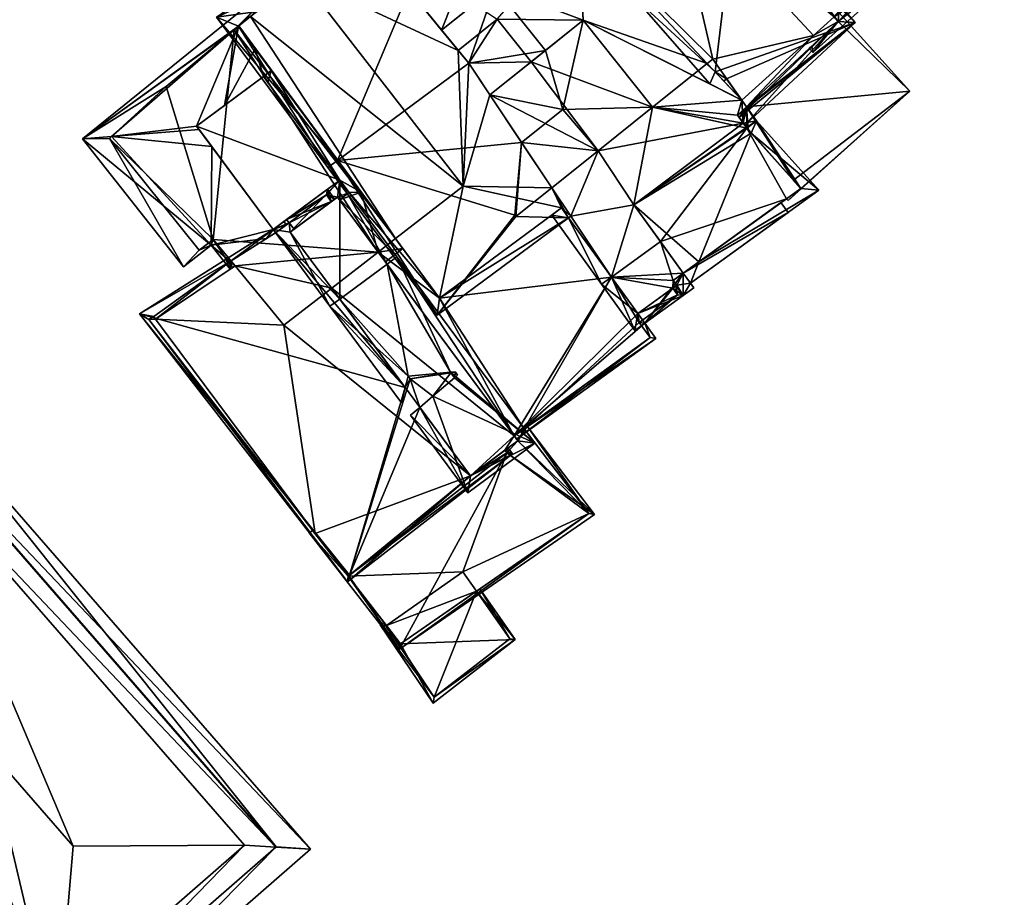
# Model space of a CAD drawing. Header units: inches. Extents: x 2523744 to 2528136, y 1148995 to 1152010.
# Tile 254 of 350: x 2527767 to 2527827, y 1151088 to 1151143. Entities that reach past the tile are written whole.
import ezdxf

# ---------------------------------------------------------------- set-up
doc = ezdxf.new("R2010")
doc.units = ezdxf.units.IN
doc.header["$MEASUREMENT"] = 0
doc.layers.add('Gebaeude Einzelhaus', color=10, linetype='Continuous')

msp = doc.modelspace()

# ---------------------------------------------------------------- meshes
at = {"layer": 'Gebaeude Einzelhaus'}
mesh = msp.add_polyface(dxfattribs=at)
corners = [(2527815.474, 1151140.505, 385.383), (2527817.043, 1151142.408, 385.527), (2527815.402, 1151140.884, 385.513), (2527821.56, 1151145.975, 385.383), (2527816.79, 1151142.695, 385.678), (2527820.597, 1151147.046, 385.95), (2527814.58, 1151145.207, 386.994), (2527812.523, 1151156.029, 390.702), (2527812.364, 1151156.206, 390.569), (2527812.243, 1151156.09, 390.572), (2527800.03, 1151158.78, 384.885), (2527798.863, 1151158.985, 384.363), (2527799.986, 1151158.742, 384.884), (2527801.524, 1151160.043, 384.918), (2527804.948, 1151164.455, 384.363), (2527804.791, 1151163.168, 384.84), (2527803.3, 1151158.025, 386.422), (2527811.503, 1151156.25, 390.228), (2527805.478, 1151163.865, 384.807), (2527811.948, 1151155.791, 390.576), (2527808.335, 1151152.303, 390.553), (2527799.457, 1151158.295, 384.856), (2527815.251, 1151140.744, 385.506), (2527803.968, 1151162.334, 384.879), (2527801.65, 1151160.15, 384.921), (2527799.988, 1151158.742, 384.885), (2527800.032, 1151158.778, 384.886), (2527820.504, 1151146.029, 385.677), (2527820.078, 1151146.503, 385.928), (2527819.277, 1151175.399, 387.635), (2527817.874, 1151177.864, 386.332), (2527809.536, 1151169.529, 386.332), (2527819.808, 1151175.93, 387.635), (2527810.312, 1151168.753, 386.855), (2527811.47, 1151167.595, 387.635), (2527815.679, 1151163.386, 392.139), (2527823.286, 1151170.991, 392.139), (2527823.818, 1151171.523, 392.139), (2527825.508, 1151169.664, 390.352), (2527817.986, 1151163.361, 390.964), (2527818.609, 1151162.767, 390.352), (2527816.799, 1151162.266, 391.011), (2527818.97, 1151162.422, 389.995), (2527819.983, 1151161.455, 388.999), (2527819.995, 1151160.408, 388.465), (2527819.453, 1151160.925, 388.998), (2527827.291, 1151167.701, 388.465), (2527819.265, 1151175.413, 387.626), (2527818.059, 1151176.619, 386.814), (2527817.078, 1151175.526, 386.852), (2527813.72, 1151172.18, 386.848), (2527826.255, 1151167.726, 388.999), (2527825.313, 1151168.761, 389.995), (2527810.312, 1151168.753, 386.35), (2527804.188, 1151163.79, 385.62), (2527804.791, 1151163.168, 386.25), (2527810.553, 1151170.458, 385.62), (2527815.592, 1151163.473, 391.783), (2527810.088, 1151157.708, 391.783), (2527811.299, 1151169.745, 386.371), (2527818.746, 1151161.864, 390.248), (2527820.815, 1151150.389, 385.984), (2527820.597, 1151147.046, 385.013), (2527819.983, 1151161.455, 389.715), (2527821.038, 1151146.421, 384.673), (2527820.515, 1151146.96, 385.013), (2527822.913, 1151148.386, 384.673), (2527825.945, 1151155.764, 385.985), (2527819.128, 1151162.272, 390.25), (2527819.127, 1151162.272, 390.251), (2527808.699, 1151167.13, 386.316), (2527821.853, 1151148.361, 385.012), (2527819.755, 1151150.364, 386.324), (2527823.575, 1151154.367, 386.324), (2527824.885, 1151155.739, 386.324), (2527819.453, 1151160.925, 389.723), (2527805.478, 1151163.865, 370.495), (2527803.968, 1151162.334, 370.495), (2527801.65, 1151160.15, 370.495), (2527800.03, 1151158.78, 370.495), (2527817.086, 1151142.96, 384.643), (2527820.504, 1151146.029, 370.495), (2527816.79, 1151142.695, 384.643), (2527817.086, 1151142.96, 370.495), (2527820.078, 1151146.503, 370.495), (2527820.515, 1151146.96, 370.495), (2527820.597, 1151147.046, 370.495), (2527806.789, 1151150.929, 370.495), (2527816.79, 1151142.695, 370.495), (2527815.52, 1151141.555, 370.495), (2527819.995, 1151160.408, 370.495), (2527819.453, 1151160.925, 370.495), (2527826.098, 1151167.569, 383.53), (2527826.255, 1151167.726, 383.52), (2527826.098, 1151167.569, 382.625), (2527826.098, 1151167.569, 370.495), (2527823.284, 1151170.993, 389.028), (2527822.426, 1151171.937, 388.396), (2527823.819, 1151170.405, 388.662), (2527825.313, 1151168.761, 384.326), (2527823.819, 1151170.405, 385.607), (2527819.276, 1151175.401, 385.685), (2527819.265, 1151175.413, 385.675), (2527818.059, 1151176.619, 384.677), (2527817.078, 1151175.526, 384.55), (2527816.849, 1151175.298, 384.512), (2527813.72, 1151172.18, 370.495), (2527816.849, 1151175.298, 370.495), (2527810.312, 1151168.753, 370.495), (2527819.325, 1151159.738, 370.495), (2527819.265, 1151175.413, 370.495), (2527823.819, 1151170.405, 370.495), (2527817.078, 1151175.526, 370.495), (2527818.059, 1151176.619, 370.495), (2527825.313, 1151168.761, 370.495), (2527826.255, 1151167.726, 370.495), (2527821.853, 1151148.361, 370.495), (2527819.755, 1151150.364, 370.495), (2527824.079, 1151154.895, 377.499), (2527823.575, 1151154.367, 370.495), (2527824.079, 1151154.895, 370.495), (2527824.885, 1151155.739, 377.109), (2527823.121, 1151157.423, 377.176), (2527823.121, 1151157.423, 370.495), (2527808.699, 1151167.13, 370.495), (2527824.885, 1151155.739, 370.495)]
mesh.append_faces([[corners[k] for k in face] for face in [(62, 64, 65), (67, 74, 63), (63, 74, 75), (61, 73, 67), (67, 73, 74), (61, 72, 73), (62, 71, 64), (64, 71, 66), (66, 71, 61), (61, 71, 72), (56, 70, 54), (54, 70, 55), (56, 53, 70), (56, 59, 53), (39, 60, 69), (60, 63, 68), (63, 61, 67), (61, 62, 66), (66, 62, 64), (64, 62, 65), (60, 8, 63), (63, 8, 61), (61, 8, 62), (8, 58, 9), (9, 58, 19), (39, 41, 60), (60, 41, 8), (8, 41, 58), (58, 41, 57), (56, 53, 59), (53, 55, 57), (57, 55, 58), (56, 54, 53), (53, 54, 55), (38, 36, 37), (38, 52, 36), (38, 51, 52), (43, 44, 45), (38, 46, 51), (51, 46, 43), (43, 46, 44), (32, 29, 47), (37, 29, 32), (37, 36, 29), (30, 50, 31), (31, 50, 33), (30, 49, 50), (32, 48, 30), (30, 48, 49), (32, 47, 48), (38, 43, 46), (46, 43, 44), (44, 43, 45), (38, 42, 43), (38, 40, 42), (39, 35, 41), (38, 36, 40), (40, 36, 39), (39, 36, 35), (38, 37, 36), (29, 37, 32), (34, 36, 29), (29, 36, 37), (34, 35, 36), (29, 33, 34), (29, 31, 33), (32, 30, 29), (29, 30, 31), (5, 27, 28), (27, 1, 4), (1, 0, 2), (5, 3, 27), (27, 3, 1), (1, 3, 0), (0, 22, 2), (10, 12, 11), (26, 25, 10), (10, 25, 12), (12, 21, 11), (11, 13, 10), (11, 24, 13), (11, 14, 24), (24, 14, 23), (23, 14, 15), (15, 14, 18), (0, 2, 22), (6, 7, 20), (21, 12, 11), (20, 17, 16), (20, 19, 17), (20, 7, 19), (19, 7, 9), (14, 15, 18), (15, 16, 17), (14, 13, 15), (15, 13, 16), (14, 11, 13), (13, 11, 10), (10, 11, 12), (7, 8, 9), (4, 5, 6), (6, 5, 7), (4, 3, 5), (4, 1, 3), (3, 1, 0), (0, 1, 2)]], dxfattribs={"color": 13})
mesh.append_faces([[corners[k] for k in face] for face in [(119, 123, 120), (120, 123, 125), (119, 109, 123), (123, 109, 90), (109, 124, 108), (109, 76, 124), (119, 117, 109), (109, 117, 76), (76, 117, 86), (86, 117, 116), (70, 18, 55), (55, 18, 15), (70, 124, 18), (18, 124, 76), (53, 108, 70), (70, 108, 124), (17, 55, 15), (19, 58, 17), (17, 58, 55), (42, 63, 43), (40, 68, 42), (42, 68, 63), (40, 39, 68), (75, 45, 63), (63, 45, 43), (122, 74, 121), (122, 44, 74), (74, 44, 75), (75, 44, 45), (122, 90, 44), (122, 123, 90), (73, 118, 74), (74, 118, 121), (118, 119, 120), (118, 117, 119), (73, 72, 118), (118, 72, 117), (72, 71, 117), (117, 71, 116), (62, 86, 71), (71, 86, 116), (109, 91, 90), (91, 114, 95), (95, 114, 115), (91, 111, 114), (110, 112, 113), (110, 107, 112), (91, 106, 111), (111, 106, 110), (110, 106, 107), (109, 108, 91), (91, 108, 106), (35, 57, 41), (35, 34, 57), (57, 34, 53), (53, 34, 33), (50, 53, 33), (50, 106, 53), (53, 106, 108), (106, 105, 107), (105, 49, 104), (106, 50, 105), (105, 50, 49), (103, 49, 48), (103, 104, 49), (102, 48, 47), (102, 103, 48), (101, 47, 29), (101, 102, 47), (29, 97, 101), (98, 51, 100), (100, 51, 99), (99, 51, 93), (96, 52, 98), (98, 52, 51), (29, 36, 97), (97, 36, 96), (96, 36, 52), (94, 91, 95), (92, 43, 94), (94, 43, 91), (91, 43, 45), (93, 51, 92), (92, 51, 43), (44, 91, 45), (44, 90, 91), (77, 87, 78), (78, 87, 79), (87, 88, 89), (87, 83, 88), (87, 84, 83), (83, 84, 81), (87, 85, 84), (87, 86, 85), (77, 76, 87), (87, 76, 86), (28, 27, 84), (84, 27, 81), (28, 62, 5), (62, 85, 86), (28, 84, 62), (62, 84, 85), (81, 80, 83), (80, 4, 82), (81, 27, 80), (80, 27, 4), (24, 78, 13), (13, 78, 10), (10, 78, 79), (24, 23, 78), (78, 23, 77), (15, 77, 23), (15, 76, 77), (15, 18, 76), (7, 62, 8), (7, 5, 62)]], dxfattribs={"color": 41})
mesh = msp.add_polyface(dxfattribs=at)
corners = [(2527811.379, 1151137.146, 370.495), (2527815.52, 1151141.555, 370.495), (2527817.043, 1151142.408, 370.495), (2527816.79, 1151142.695, 370.495), (2527806.789, 1151150.929, 370.495), (2527799.355, 1151158.208, 370.495), (2527800.03, 1151158.78, 370.495), (2527801.005, 1151148.289, 370.495), (2527801.008, 1151148.286, 370.495), (2527809.289, 1151140.091, 370.495), (2527808.956, 1151139.825, 370.495), (2527800.03, 1151158.78, 384.885), (2527801.524, 1151160.043, 384.94), (2527801.524, 1151160.043, 384.918), (2527800.03, 1151158.779, 384.89), (2527803.3, 1151158.025, 386.422), (2527816.79, 1151142.695, 385.678), (2527817.043, 1151142.408, 385.527), (2527816.79, 1151142.695, 384.643), (2527817.043, 1151142.408, 384.643), (2527814.58, 1151145.207, 386.994), (2527817.043, 1151142.408, 387.162), (2527810.685, 1151149.632, 392.659), (2527808.335, 1151152.303, 390.553), (2527811.379, 1151137.146, 384.643), (2527811.379, 1151137.146, 387.162), (2527804.481, 1151143.869, 392.659), (2527801.028, 1151147.823, 388.987), (2527809.109, 1151138.569, 388.64), (2527800.374, 1151148.572, 389.185), (2527801.295, 1151142.488, 370.495), (2527805.581, 1151137.126, 370.495), (2527798.095, 1151139.929, 370.495), (2527818.088, 1151142.355, 386.733), (2527811.235, 1151150.143, 392.659), (2527811.305, 1151136.055, 386.733), (2527804.528, 1151157.764, 387.008), (2527801.389, 1151161.331, 384.363), (2527800.029, 1151158.781, 384.888), (2527809.448, 1151139.301, 388.815), (2527810.146, 1151138.884, 388.369), (2527800.611, 1151148.783, 389.188), (2527804.529, 1151157.763, 387.009), (2527800.079, 1151158.723, 384.931), (2527801.295, 1151142.488, 388.125)]
mesh.append_faces([[corners[k] for k in face] for face in [(33, 21, 34), (34, 21, 22), (33, 35, 21), (36, 12, 37), (37, 12, 38), (38, 12, 14), (34, 22, 36), (36, 22, 12), (39, 26, 28), (39, 22, 26), (40, 33, 39), (39, 33, 22), (22, 33, 34), (26, 41, 29), (22, 41, 26), (42, 41, 22), (42, 22, 34), (38, 43, 37), (43, 41, 42), (37, 43, 36), (43, 42, 36), (44, 28, 27)]], dxfattribs={"color": 13})
mesh.append_faces([[corners[k] for k in face] for face in [(0, 1, 2), (2, 1, 3), (4, 5, 6), (4, 7, 5), (4, 8, 7), (1, 9, 4), (4, 9, 8), (8, 9, 10), (11, 12, 13), (11, 14, 12), (12, 15, 13), (16, 17, 18), (18, 17, 19), (20, 21, 16), (16, 21, 17), (12, 22, 15), (15, 22, 23), (23, 22, 20), (20, 22, 21), (17, 24, 19), (17, 21, 25), (26, 27, 28), (26, 29, 27), (10, 30, 8), (8, 30, 7), (30, 31, 32)]], dxfattribs={"color": 41})
mesh = msp.add_polyface(dxfattribs=at)
corners = [(2527794.234, 1151139.833, 370.495), (2527793.583, 1151140.63, 370.495), (2527795.993, 1151142.558, 370.495), (2527792.56, 1151141.883, 388.512), (2527794.984, 1151143.821, 389.116), (2527794.984, 1151143.821, 388.512), (2527792.56, 1151141.883, 389.324), (2527795.86, 1151144.521, 389.324), (2527787.389, 1151148.215, 370.495), (2527794.001, 1151145.05, 389.429), (2527793.866, 1151145.219, 389.384), (2527783.883, 1151145.145, 370.495), (2527783.25, 1151144.75, 370.495), (2527780.764, 1151142.726, 370.495), (2527789.713, 1151129.011, 370.495), (2527793.888, 1151132.25, 370.495), (2527792.43, 1151125.339, 370.495), (2527795.536, 1151137.883, 370.495), (2527794.234, 1151139.833, 393.41), (2527790.544, 1151144.351, 390.064), (2527794.234, 1151139.833, 388.687), (2527782.036, 1151139.385, 387.28), (2527780.015, 1151142.116, 387.5), (2527781.044, 1151140.726, 386.22), (2527780.015, 1151142.116, 385.03), (2527787.587, 1151131.883, 387.379), (2527786.138, 1151133.841, 393.41), (2527789.713, 1151129.011, 385.106), (2527792.43, 1151125.339, 387.214), (2527792.43, 1151125.339, 377.266), (2527789.713, 1151129.011, 377.266), (2527780.015, 1151142.116, 381.177), (2527780.047, 1151142.142, 370.495), (2527780.015, 1151142.116, 370.495), (2527783.25, 1151144.75, 387.389), (2527780.75, 1151142.715, 385.036), (2527794.435, 1151145.674, 389.384), (2527778.66, 1151142.686, 386.774), (2527785.535, 1151133.395, 393.41), (2527786.915, 1151148.796, 386.774), (2527792.274, 1151124.29, 386.774), (2527787.389, 1151148.215, 387.204), (2527797.491, 1151134.951, 389.976), (2527797.072, 1151130.463, 388.009)]
mesh.append_faces([[corners[k] for k in face] for face in [(7, 6, 20), (5, 10, 3), (3, 10, 19), (9, 36, 10), (37, 22, 38), (38, 22, 26), (39, 34, 37), (37, 34, 22), (40, 38, 28), (28, 38, 26), (19, 26, 18), (41, 37, 19), (19, 37, 26), (26, 37, 38), (40, 26, 38), (26, 42, 18), (40, 43, 26), (26, 43, 42)]], dxfattribs={"color": 13})
mesh.append_faces([[corners[k] for k in face] for face in [(0, 1, 2), (3, 4, 5), (3, 6, 4), (4, 6, 7), (8, 2, 1), (9, 10, 5), (1, 11, 8), (12, 11, 13), (14, 15, 16), (17, 15, 0), (0, 15, 1), (1, 15, 11), (18, 6, 19), (19, 6, 3), (18, 20, 6), (21, 22, 23), (23, 22, 24), (25, 26, 21), (21, 26, 22), (27, 28, 25), (25, 28, 26), (27, 29, 28), (27, 30, 29), (31, 32, 33), (31, 24, 32), (34, 35, 22), (22, 35, 24), (34, 12, 35), (35, 12, 13)]], dxfattribs={"color": 41})
mesh = msp.add_polyface(dxfattribs=at)
corners = [(2527794.234, 1151139.833, 370.495), (2527798.095, 1151139.929, 370.495), (2527795.536, 1151137.883, 370.495), (2527795.993, 1151142.558, 370.495), (2527794.984, 1151143.821, 389.116), (2527795.86, 1151144.521, 389.324), (2527795.86, 1151144.521, 389.116), (2527798.971, 1151140.63, 388.125), (2527801.005, 1151148.289, 370.495), (2527801.295, 1151142.488, 370.495), (2527794.001, 1151145.05, 389.429), (2527794.984, 1151143.821, 388.512), (2527802.215, 1151134.435, 370.495), (2527799.36, 1151132.153, 370.495), (2527797.14, 1151130.378, 388.007), (2527797.14, 1151130.378, 387.945), (2527799.357, 1151132.15, 388.007), (2527797.072, 1151130.463, 388.009), (2527799.96, 1151130.911, 370.495), (2527800.53, 1151130.4, 370.495), (2527792.43, 1151125.339, 370.495), (2527793.888, 1151132.25, 370.495), (2527799.36, 1151132.153, 380.466), (2527800.53, 1151130.4, 386.774), (2527800.53, 1151130.4, 380.466), (2527799.36, 1151132.153, 388.007), (2527794.234, 1151139.833, 393.41), (2527795.535, 1151137.883, 388.125), (2527794.234, 1151139.833, 388.687), (2527797.491, 1151134.951, 389.976), (2527800.399, 1151130.303, 380.466), (2527799.96, 1151130.911, 377.266), (2527800.399, 1151130.303, 377.266), (2527799.96, 1151130.911, 380.466), (2527800.399, 1151130.303, 386.774), (2527799.96, 1151130.911, 387.213), (2527792.43, 1151125.339, 387.214), (2527792.43, 1151125.339, 377.266), (2527799.357, 1151130.465, 380.466), (2527801.028, 1151147.823, 388.987), (2527801.295, 1151142.488, 388.125), (2527800.038, 1151136.986, 389.977), (2527797.493, 1151134.951, 389.977), (2527802.215, 1151134.435, 388.007), (2527792.274, 1151124.29, 386.774)]
mesh.append_faces([[corners[k] for k in face] for face in [(5, 28, 7), (7, 28, 27), (38, 33, 30), (38, 30, 33), (39, 6, 40), (40, 6, 7), (6, 10, 4), (41, 42, 43), (43, 42, 25), (25, 42, 16), (16, 42, 14), (17, 42, 29), (17, 14, 42), (29, 41, 27), (27, 41, 7), (7, 41, 40), (44, 36, 34), (34, 36, 35), (34, 15, 44), (44, 15, 17), (34, 16, 15), (34, 23, 16)]], dxfattribs={"color": 13})
mesh.append_faces([[corners[k] for k in face] for face in [(0, 1, 2), (0, 3, 1), (4, 5, 6), (5, 7, 6), (8, 9, 3), (3, 9, 1), (10, 11, 4), (1, 12, 2), (2, 12, 13), (14, 15, 16), (14, 17, 15), (18, 13, 19), (20, 21, 18), (18, 21, 13), (13, 21, 2), (22, 23, 24), (22, 25, 23), (26, 27, 28), (26, 29, 27), (30, 31, 32), (30, 33, 31), (30, 34, 33), (33, 34, 35), (36, 33, 35), (36, 37, 33), (33, 37, 31)]], dxfattribs={"color": 41})
mesh = msp.add_polyface(dxfattribs=at)
corners = [(2527778.334, 1151128.607, 385.576), (2527770.396, 1151135.169, 384.473), (2527776.634, 1151127.266, 384.563), (2527779.498, 1151127.605, 385.724), (2527779.507, 1151127.121, 385.591), (2527779.646, 1151127.214, 385.669), (2527779.821, 1151127.33, 385.766), (2527781.752, 1151129.024, 386.958), (2527772.17, 1151135.31, 385.18), (2527778.365, 1151134.697, 387.333), (2527777.593, 1151135.741, 387.342), (2527782.158, 1151129.574, 387.266), (2527782.299, 1151129.368, 387.259), (2527782.976, 1151129.868, 387.652), (2527782.823, 1151130.066, 387.652), (2527788.642, 1151128.18, 385.106), (2527789.088, 1151127.577, 384.629), (2527790.159, 1151128.408, 384.629), (2527789.713, 1151129.011, 385.106), (2527787.587, 1151131.883, 387.379), (2527786.26, 1151131.398, 387.652), (2527786.856, 1151131.86, 387.652), (2527786.284, 1151132.626, 387.644), (2527786.27, 1151132.615, 387.652), (2527782.036, 1151139.385, 387.28), (2527781.823, 1151138.654, 387.565), (2527783.902, 1151145.296, 384.925), (2527784.395, 1151145.708, 384.629), (2527784.015, 1151146.198, 384.629), (2527783.705, 1151145.131, 385.044), (2527780.015, 1151142.116, 385.03), (2527780.75, 1151142.715, 385.036), (2527783.212, 1151144.719, 385.059), (2527777.43, 1151135.961, 387.153), (2527779.147, 1151137.232, 387.236), (2527781.044, 1151140.726, 386.22), (2527781.556, 1151139.015, 387.279), (2527785.459, 1151131.705, 387.652), (2527786.127, 1151131.577, 387.652), (2527785.746, 1151131.295, 387.652), (2527777.43, 1151135.961, 389.163), (2527782.158, 1151129.574, 389.282), (2527786.27, 1151132.615, 389.282), (2527781.556, 1151139.015, 389.163), (2527786.284, 1151132.626, 389.282), (2527778.45, 1151128.95, 385.717), (2527779.15, 1151127.9, 385.679), (2527777.6, 1151128.3, 385.216), (2527772.05, 1151135.2, 385.104), (2527779.75, 1151141.9, 385.028), (2527775.55, 1151138.4, 385.032), (2527782.158, 1151129.574, 388.803), (2527780.75, 1151142.715, 370.495), (2527780.764, 1151142.726, 370.495), (2527780.047, 1151142.142, 370.495), (2527780.015, 1151142.116, 381.177), (2527779.75, 1151141.9, 370.495), (2527780.015, 1151142.116, 370.495), (2527775.55, 1151138.4, 370.495), (2527772.05, 1151135.2, 370.495), (2527777.6, 1151128.3, 370.495), (2527778.45, 1151128.95, 370.495), (2527779.15, 1151127.9, 370.495), (2527779.821, 1151127.33, 370.495), (2527788.642, 1151128.18, 377.266), (2527789.713, 1151129.011, 377.266), (2527793.888, 1151132.25, 370.495), (2527789.713, 1151129.011, 370.495), (2527783.883, 1151145.145, 370.495), (2527788.642, 1151128.179, 370.495), (2527785.771, 1151125.952, 370.495), (2527782.822, 1151123.664, 370.495)]
mesh.append_faces([[corners[k] for k in face] for face in [(8, 48, 1), (30, 28, 31), (30, 49, 28), (32, 31, 28), (32, 28, 29), (29, 28, 26), (1, 50, 8), (28, 49, 1), (1, 49, 50), (27, 26, 28), (3, 5, 46), (3, 6, 5), (16, 15, 17), (17, 15, 18), (0, 46, 4), (4, 46, 5), (48, 2, 1), (47, 2, 48), (47, 0, 2), (47, 45, 0), (0, 45, 46), (40, 42, 43), (43, 42, 44), (40, 41, 42), (21, 38, 20), (38, 37, 39), (37, 14, 13), (21, 23, 38), (38, 23, 37), (37, 23, 14), (32, 29, 28), (24, 36, 25), (24, 35, 36), (36, 35, 34), (30, 34, 35), (30, 33, 34), (30, 8, 33), (33, 8, 10), (30, 1, 8), (32, 28, 31), (31, 28, 30), (30, 28, 1), (26, 28, 29), (26, 27, 28), (25, 22, 24), (24, 22, 19), (19, 22, 21), (21, 22, 23), (15, 19, 20), (20, 19, 21), (15, 18, 19), (15, 17, 18), (15, 16, 17), (14, 11, 13), (13, 11, 12), (12, 11, 7), (7, 11, 0), (0, 11, 9), (8, 9, 10), (1, 0, 8), (8, 0, 9), (0, 3, 7), (3, 5, 6), (0, 4, 3), (3, 4, 5), (0, 1, 2)]], dxfattribs={"color": 13})
mesh.append_faces([[corners[k] for k in face] for face in [(56, 61, 58), (58, 61, 59), (59, 61, 60), (61, 63, 62), (63, 70, 71), (56, 69, 61), (61, 69, 63), (63, 69, 70), (53, 67, 52), (52, 67, 54), (54, 67, 57), (57, 67, 56), (56, 67, 69), (68, 66, 53), (53, 66, 67), (15, 65, 18), (15, 64, 65), (3, 63, 6), (3, 46, 63), (63, 46, 62), (46, 61, 62), (46, 45, 61), (45, 47, 61), (61, 47, 60), (47, 48, 60), (60, 48, 59), (48, 50, 59), (59, 50, 58), (8, 50, 48), (50, 49, 58), (58, 49, 56), (52, 55, 31), (31, 55, 30), (30, 55, 49), (49, 55, 56), (56, 55, 57), (52, 54, 55), (52, 31, 53), (44, 23, 22), (44, 42, 23), (14, 51, 11), (14, 41, 51), (23, 42, 14), (14, 42, 41), (9, 40, 10), (10, 40, 33), (9, 41, 40), (9, 51, 41), (9, 11, 51), (40, 34, 33), (40, 43, 34), (34, 43, 36), (25, 44, 22), (36, 43, 25), (25, 43, 44)]], dxfattribs={"color": 41})
mesh = msp.add_polyface(dxfattribs=at)
corners = [(2527811.089, 1151137.554, 370.495), (2527815.52, 1151141.555, 370.495), (2527811.379, 1151137.146, 370.495), (2527809.289, 1151140.091, 370.495), (2527817.043, 1151142.408, 385.527), (2527811.379, 1151137.146, 387.162), (2527811.379, 1151137.146, 384.643), (2527808.956, 1151139.825, 370.495), (2527810.824, 1151136.631, 370.495), (2527805.581, 1151137.126, 370.495), (2527811.4, 1151135.82, 370.495), (2527811.089, 1151137.554, 388.767), (2527810.146, 1151138.884, 388.369), (2527811.379, 1151137.146, 388.89), (2527810.824, 1151136.631, 384.643), (2527810.824, 1151136.631, 387.162), (2527810.824, 1151136.631, 388.904), (2527811.093, 1151136.252, 384.643), (2527811.177, 1151136.134, 389.052), (2527811.369, 1151135.863, 389.147), (2527811.4, 1151135.82, 389.119), (2527811.673, 1151135.515, 388.907), (2527801.295, 1151142.488, 370.495), (2527798.095, 1151139.929, 370.495), (2527802.215, 1151134.435, 370.495), (2527809.979, 1151138.736, 388.372), (2527809.448, 1151139.301, 388.815), (2527817.043, 1151142.408, 387.162), (2527811.305, 1151136.055, 386.733), (2527810.92, 1151136.496, 387.067), (2527810.825, 1151136.63, 387.161), (2527818.088, 1151142.355, 386.733), (2527811.988, 1151136.288, 389.147), (2527805.581, 1151137.126, 388.007), (2527802.215, 1151134.435, 388.007), (2527800.038, 1151136.986, 389.977), (2527801.295, 1151142.488, 388.125), (2527809.109, 1151138.569, 388.64)]
mesh.append_faces([[corners[k] for k in face] for face in [(27, 28, 29), (30, 5, 29), (29, 5, 27), (30, 15, 5), (31, 29, 28), (31, 30, 29), (30, 5, 15), (12, 26, 25), (30, 31, 5), (5, 31, 12), (13, 18, 16), (32, 19, 18), (20, 19, 32), (32, 18, 13), (19, 32, 18), (18, 33, 34), (18, 32, 13), (18, 11, 33), (11, 18, 13), (11, 12, 25), (35, 34, 33), (33, 36, 35), (33, 11, 36), (36, 11, 37), (37, 11, 26)]], dxfattribs={"color": 13})
mesh.append_faces([[corners[k] for k in face] for face in [(0, 1, 2), (0, 3, 1), (4, 5, 6), (3, 0, 7), (0, 8, 9), (9, 8, 10), (0, 2, 8), (11, 5, 12), (11, 13, 5), (5, 14, 6), (5, 15, 14), (5, 13, 15), (15, 13, 16), (15, 17, 14), (16, 18, 15), (15, 18, 17), (19, 20, 18), (21, 17, 18), (7, 9, 22), (23, 9, 24), (7, 0, 9), (11, 25, 26)]], dxfattribs={"color": 41})
mesh = msp.add_polyface(dxfattribs=at)
corners = [(2527811.379, 1151137.146, 384.643), (2527811.476, 1151135.773, 384.643), (2527814.285, 1151132.624, 384.643), (2527811.093, 1151136.252, 384.643), (2527814.725, 1151132.115, 384.643), (2527814.35, 1151132.533, 384.643), (2527821.45, 1151138.105, 384.643), (2527813.945, 1151131.358, 384.643), (2527813.839, 1151131.476, 384.643), (2527817.043, 1151142.408, 384.643), (2527817.086, 1151142.96, 384.643), (2527816.79, 1151142.695, 384.643), (2527810.824, 1151136.631, 384.643), (2527813.839, 1151131.476, 370.495), (2527813.945, 1151131.358, 370.495), (2527821.45, 1151138.105, 370.495), (2527817.086, 1151142.96, 370.495), (2527814.725, 1151132.115, 370.495), (2527811.379, 1151137.146, 370.495), (2527817.043, 1151142.408, 370.495), (2527811.4, 1151135.82, 370.495), (2527810.824, 1151136.631, 370.495), (2527816.79, 1151142.695, 370.495)]
mesh.append_faces([[corners[k] for k in face] for face in [(3, 0, 12), (9, 10, 11), (0, 6, 9), (9, 6, 10), (6, 4, 7), (7, 4, 8), (0, 2, 6), (6, 2, 4), (4, 2, 5), (3, 1, 0), (0, 1, 2)]], dxfattribs={"color": 13})
mesh.append_faces([[corners[k] for k in face] for face in [(16, 19, 22), (18, 20, 21), (18, 17, 20), (17, 14, 13), (16, 15, 19), (19, 15, 18), (18, 15, 17), (17, 15, 14), (15, 16, 6), (6, 16, 10), (6, 7, 15), (15, 7, 14), (14, 7, 13), (13, 7, 8)]], dxfattribs={"color": 41})
mesh = msp.add_polyface(dxfattribs=at)
corners = [(2527806.853, 1151126.433, 370.495), (2527806.068, 1151128.826, 370.495), (2527807.473, 1151126.88, 370.495), (2527806.821, 1151125.96, 370.495), (2527803.041, 1151126.642, 370.495), (2527804.663, 1151124.394, 370.495), (2527807.071, 1151126.141, 370.495), (2527806.821, 1151125.96, 377.266), (2527804.663, 1151124.394, 377.948), (2527804.663, 1151124.394, 377.266), (2527807.071, 1151126.141, 377.954), (2527803.041, 1151126.642, 377.266), (2527803.041, 1151126.642, 380.466), (2527804.426, 1151131.101, 370.495), (2527800.53, 1151130.4, 370.495), (2527802.215, 1151134.435, 370.495), (2527799.36, 1151132.153, 370.495), (2527800.399, 1151130.303, 370.495), (2527800.399, 1151130.303, 380.466), (2527800.399, 1151130.303, 377.266), (2527805.581, 1151137.126, 370.495), (2527804.426, 1151131.101, 389.147), (2527802.215, 1151134.435, 388.007), (2527804.426, 1151131.101, 380.466), (2527802.215, 1151134.435, 380.466), (2527807.473, 1151126.88, 386.426), (2527806.068, 1151128.827, 380.466), (2527799.36, 1151132.153, 388.007), (2527799.36, 1151132.153, 380.466), (2527799.96, 1151130.911, 370.495), (2527800.53, 1151130.4, 380.466), (2527800.399, 1151130.303, 386.774), (2527800.53, 1151130.4, 386.774), (2527802.433, 1151126.203, 380.466), (2527804.494, 1151123.346, 377.266), (2527805.104, 1151123.786, 377.266), (2527807.469, 1151125.494, 377.266), (2527807.473, 1151126.88, 378.285), (2527799.357, 1151130.465, 380.466), (2527808.443, 1151127.58, 386.441), (2527811.177, 1151136.134, 389.052)]
mesh.append_faces([[corners[k] for k in face] for face in [(12, 8, 33), (33, 8, 34), (34, 8, 35), (35, 8, 36), (36, 8, 10), (35, 12, 34), (34, 12, 33), (36, 37, 35), (35, 37, 12), (12, 37, 26), (38, 18, 33), (33, 18, 12), (18, 38, 33), (18, 33, 12), (23, 12, 26), (24, 30, 23), (23, 30, 12), (12, 30, 18), (24, 28, 30), (25, 39, 21), (21, 40, 22)]], dxfattribs={"color": 13})
mesh.append_faces([[corners[k] for k in face] for face in [(0, 1, 2), (3, 4, 0), (0, 4, 1), (3, 5, 4), (6, 7, 3), (7, 8, 9), (7, 10, 8), (8, 11, 9), (8, 12, 11), (13, 14, 15), (15, 14, 16), (1, 4, 13), (13, 4, 14), (14, 4, 17), (18, 11, 12), (18, 19, 11), (20, 13, 15), (21, 22, 23), (23, 22, 24), (23, 25, 21), (23, 26, 25), (27, 24, 22), (27, 28, 24), (29, 14, 17), (18, 30, 31), (31, 30, 32)]], dxfattribs={"color": 41})
mesh = msp.add_polyface(dxfattribs=at)
corners = [(2527806.821, 1151125.96, 370.495), (2527806.853, 1151126.433, 370.495), (2527807.071, 1151126.141, 370.495), (2527806.853, 1151126.433, 378.285), (2527807.473, 1151126.88, 370.495), (2527807.473, 1151126.88, 378.285), (2527807.071, 1151126.141, 377.954), (2527806.821, 1151125.96, 377.266), (2527806.068, 1151128.826, 370.495), (2527813.839, 1151131.476, 370.495), (2527805.581, 1151137.126, 370.495), (2527811.4, 1151135.82, 370.495), (2527804.426, 1151131.101, 370.495), (2527814.725, 1151132.115, 370.495), (2527807.473, 1151126.88, 386.426), (2527806.068, 1151128.827, 380.466), (2527811.476, 1151135.773, 384.643), (2527811.093, 1151136.252, 384.643), (2527811.673, 1151135.515, 388.907), (2527811.4, 1151135.82, 389.119), (2527811.177, 1151136.134, 389.052), (2527814.725, 1151132.115, 386.442), (2527814.35, 1151132.533, 384.643), (2527814.285, 1151132.624, 384.643), (2527814.725, 1151132.115, 384.643), (2527813.839, 1151131.476, 384.643), (2527808.443, 1151127.58, 386.441), (2527807.469, 1151125.494, 377.266), (2527807.911, 1151126.273, 377.605), (2527808.135, 1151125.975, 377.266), (2527813.943, 1151130.626, 377.605), (2527813.504, 1151131.234, 378.286), (2527811.988, 1151136.288, 389.147), (2527815.84, 1151131.995, 386.035), (2527807.911, 1151126.273, 386.035), (2527804.426, 1151131.101, 389.147), (2527811.369, 1151135.863, 389.147)]
mesh.append_faces([[corners[k] for k in face] for face in [(27, 28, 29), (28, 5, 30), (30, 5, 31), (27, 6, 28), (28, 6, 5), (5, 6, 3), (28, 27, 29), (30, 5, 28), (28, 5, 27), (30, 31, 5), (18, 19, 32), (33, 21, 32), (32, 21, 18), (34, 26, 33), (33, 26, 21), (14, 26, 34), (26, 33, 18), (18, 33, 32), (26, 34, 33), (35, 18, 36), (36, 18, 32), (35, 26, 18), (14, 34, 26), (36, 20, 35)]], dxfattribs={"color": 13})
mesh.append_faces([[corners[k] for k in face] for face in [(0, 1, 2), (3, 4, 5), (3, 1, 4), (3, 6, 1), (1, 6, 2), (2, 6, 7), (8, 9, 4), (10, 11, 12), (12, 11, 8), (8, 11, 9), (9, 11, 13), (14, 15, 5), (16, 17, 18), (19, 18, 20), (21, 22, 23), (21, 24, 22), (23, 16, 21), (21, 16, 18), (21, 25, 24), (25, 5, 9), (9, 5, 4), (21, 26, 25), (25, 26, 5), (5, 26, 14)]], dxfattribs={"color": 41})
mesh = msp.add_polyface(dxfattribs=at)
corners = [(2527790.621, 1151120.355, 389.163), (2527791.211, 1151118.601, 388.309), (2527792.017, 1151119.286, 388.34), (2527786.87, 1151108.244, 385.554), (2527794.335, 1151114.38, 385.756), (2527793.131, 1151120.728, 388.574), (2527793.344, 1151120.423, 388.393), (2527793.408, 1151120.769, 388.509), (2527793.536, 1151120.586, 388.401), (2527786.74, 1151107.826, 385.429), (2527796.928, 1151115.733, 385.524), (2527796.465, 1151115.957, 385.747), (2527796.667, 1151116.107, 385.745), (2527793.104, 1151120.766, 388.573), (2527790.485, 1151120.531, 389.163), (2527793.392, 1151120.792, 388.509), (2527785.746, 1151131.295, 388.404), (2527785.946, 1151131.443, 388.337), (2527785.516, 1151132.059, 388.327), (2527782.99, 1151130.189, 389.163), (2527783.143, 1151129.992, 389.163), (2527783.45, 1151129.597, 389.163), (2527782.158, 1151129.574, 388.803), (2527790.307, 1151119.823, 388.964), (2527773.898, 1151124.375, 385.429), (2527783.207, 1151129.417, 389.058), (2527796.586, 1151115.784, 385.644), (2527785.459, 1151131.705, 388.397), (2527782.299, 1151129.368, 388.798), (2527779.498, 1151127.605, 387.654), (2527774.8, 1151124.2, 385.639), (2527774.493, 1151124.015, 385.516), (2527786.784, 1151108.178, 385.516), (2527779.821, 1151127.33, 387.684), (2527774.9, 1151124.05, 385.635), (2527796.465, 1151115.957, 377.164), (2527796.586, 1151115.784, 377.164), (2527785.746, 1151131.295, 387.652), (2527785.459, 1151131.705, 387.652), (2527782.976, 1151129.868, 387.652), (2527782.299, 1151129.368, 387.259), (2527781.752, 1151129.024, 386.958), (2527779.498, 1151127.605, 385.724), (2527779.821, 1151127.33, 385.766), (2527779.821, 1151127.33, 370.495), (2527774.9, 1151124.05, 370.495), (2527774.8, 1151124.2, 370.495), (2527774.493, 1151124.015, 370.495), (2527786.784, 1151108.178, 377.164), (2527784.742, 1151110.809, 370.495), (2527786.784, 1151108.178, 370.495), (2527786.822, 1151108.207, 377.164), (2527794.335, 1151114.38, 370.495), (2527796.586, 1151115.784, 370.495), (2527782.822, 1151123.664, 370.495), (2527785.771, 1151125.952, 370.495), (2527796.465, 1151115.957, 370.495)]
mesh.append_faces([[corners[k] for k in face] for face in [(34, 30, 29), (33, 34, 29), (3, 9, 32), (30, 31, 24), (24, 31, 9), (9, 31, 32), (24, 29, 30), (24, 22, 29), (29, 22, 28), (28, 22, 20), (20, 22, 19), (27, 17, 16), (27, 18, 17), (27, 19, 18), (27, 20, 19), (5, 15, 7), (5, 13, 15), (3, 10, 9), (3, 26, 10), (10, 26, 12), (12, 26, 11), (5, 7, 6), (6, 7, 8), (20, 25, 21), (23, 0, 14), (23, 3, 0), (23, 24, 3), (3, 24, 9), (20, 22, 25), (25, 22, 23), (23, 22, 24), (20, 19, 22), (16, 20, 21), (16, 19, 20), (16, 18, 19), (16, 17, 18), (13, 5, 15), (15, 5, 7), (14, 0, 13), (13, 0, 5), (4, 10, 11), (11, 10, 12), (4, 9, 10), (4, 3, 9), (5, 6, 7), (7, 6, 8), (0, 2, 5), (5, 2, 6), (4, 1, 3), (3, 1, 0), (0, 1, 2)]], dxfattribs={"color": 13})
mesh.append_faces([[corners[k] for k in face] for face in [(53, 52, 56), (52, 54, 55), (54, 45, 44), (45, 47, 46), (52, 49, 54), (54, 49, 45), (45, 49, 47), (53, 50, 52), (52, 50, 49), (48, 51, 32), (32, 51, 3), (26, 3, 36), (36, 3, 51), (48, 49, 50), (48, 31, 49), (49, 31, 47), (48, 32, 31), (31, 46, 47), (31, 30, 46), (30, 34, 46), (46, 34, 45), (34, 44, 45), (34, 43, 44), (34, 33, 43), (29, 43, 33), (29, 42, 43), (29, 41, 42), (29, 28, 41), (41, 28, 40), (28, 39, 40), (39, 27, 38), (28, 20, 39), (39, 20, 27), (5, 6, 13), (27, 37, 38), (27, 16, 37), (36, 35, 26), (26, 35, 11)]], dxfattribs={"color": 41})
mesh = msp.add_polyface(dxfattribs=at)
corners = [(2527792.017, 1151119.286, 388.34), (2527794.178, 1151113.331, 385.725), (2527798.304, 1151116.385, 385.725), (2527791.211, 1151118.601, 388.309), (2527790.638, 1151118.114, 388.287), (2527793.104, 1151120.766, 388.573), (2527789.789, 1151127.891, 391.889), (2527793.344, 1151120.423, 388.393), (2527789.186, 1151127.445, 391.889), (2527790.485, 1151120.531, 389.163), (2527786.266, 1151125.284, 391.889), (2527785.663, 1151124.838, 391.889), (2527790.307, 1151119.823, 388.964), (2527790.071, 1151118.881, 388.698), (2527786.284, 1151132.626, 389.282), (2527786.27, 1151132.615, 389.282), (2527782.158, 1151129.574, 389.282), (2527794.335, 1151114.38, 386.048), (2527797.255, 1151116.542, 386.048), (2527791.21, 1151118.603, 388.31), (2527786.127, 1151131.577, 389.614), (2527783.207, 1151129.417, 389.614), (2527788.642, 1151128.18, 385.106), (2527786.26, 1151131.398, 387.652), (2527797.032, 1151116.843, 377.266), (2527797.255, 1151116.542, 377.164), (2527797.032, 1151116.843, 377.164), (2527788.642, 1151128.18, 377.266), (2527786.127, 1151131.577, 387.652), (2527785.746, 1151131.295, 388.404), (2527783.45, 1151129.597, 389.163), (2527785.746, 1151131.295, 387.652), (2527783.207, 1151129.417, 389.058), (2527794.335, 1151114.38, 385.756), (2527796.465, 1151115.957, 385.747), (2527796.465, 1151115.957, 377.164), (2527797.032, 1151116.843, 370.495), (2527797.255, 1151116.542, 370.495), (2527796.465, 1151115.957, 370.495), (2527794.335, 1151114.38, 370.495), (2527785.771, 1151125.952, 370.495), (2527788.642, 1151128.179, 370.495)]
mesh.append_faces([[corners[k] for k in face] for face in [(15, 21, 16), (16, 21, 11), (11, 21, 10), (8, 20, 6), (6, 20, 14), (14, 20, 15), (15, 20, 21), (10, 12, 11), (11, 12, 13), (3, 4, 19), (2, 18, 6), (6, 18, 8), (3, 17, 4), (4, 17, 1), (1, 17, 2), (2, 17, 18), (10, 16, 11), (6, 15, 8), (8, 15, 10), (10, 15, 16), (6, 14, 15), (9, 11, 12), (12, 11, 13), (9, 10, 11), (5, 8, 9), (9, 8, 10), (5, 6, 8), (0, 2, 7), (7, 2, 5), (5, 2, 6), (4, 1, 3), (3, 1, 0), (0, 1, 2)]], dxfattribs={"color": 13})
mesh.append_faces([[corners[k] for k in face] for face in [(36, 40, 41), (36, 39, 40), (36, 38, 39), (36, 37, 38), (18, 34, 25), (25, 34, 35), (18, 17, 34), (34, 17, 33), (10, 32, 12), (10, 21, 32), (3, 33, 17), (21, 30, 32), (29, 28, 31), (21, 20, 30), (30, 20, 29), (29, 20, 28), (20, 23, 28), (22, 24, 27), (24, 25, 26), (22, 18, 24), (24, 18, 25), (20, 8, 23), (23, 8, 22), (22, 8, 18)]], dxfattribs={"color": 41})
mesh = msp.add_polyface(dxfattribs=at)
corners = [(2527806.821, 1151125.96, 377.266), (2527805.104, 1151123.786, 377.266), (2527807.469, 1151125.494, 377.266), (2527804.663, 1151124.394, 377.266), (2527797.032, 1151116.843, 377.266), (2527805.781, 1151122.848, 377.266), (2527807.024, 1151126.107, 377.266), (2527803.041, 1151126.642, 377.266), (2527792.43, 1151125.339, 377.266), (2527800.399, 1151130.303, 377.266), (2527799.96, 1151130.911, 377.266), (2527788.642, 1151128.18, 377.266), (2527789.713, 1151129.011, 377.266), (2527797.181, 1151116.642, 377.266), (2527805.432, 1151122.904, 377.266), (2527804.755, 1151123.842, 377.266), (2527807.119, 1151125.55, 377.266), (2527804.755, 1151123.842, 370.495), (2527805.432, 1151122.904, 370.495), (2527807.119, 1151125.55, 370.495), (2527806.821, 1151125.96, 370.495), (2527797.643, 1151117.284, 377.164), (2527797.032, 1151116.843, 377.164), (2527797.643, 1151117.284, 370.495), (2527804.663, 1151124.394, 370.495), (2527803.041, 1151126.642, 370.495), (2527792.43, 1151125.339, 370.495), (2527797.032, 1151116.843, 370.495), (2527788.642, 1151128.179, 370.495), (2527789.713, 1151129.011, 370.495), (2527800.399, 1151130.303, 370.495), (2527799.96, 1151130.911, 370.495)]
mesh.append_faces([[corners[k] for k in face] for face in [(2, 16, 6), (6, 16, 0), (14, 13, 4), (14, 5, 13), (2, 1, 16), (16, 1, 15), (15, 1, 14), (14, 1, 5), (5, 4, 13), (4, 8, 11), (11, 8, 12), (8, 9, 10), (4, 7, 8), (8, 7, 9), (4, 3, 7), (0, 2, 6), (5, 1, 4), (4, 1, 3), (3, 1, 0), (0, 1, 2)]], dxfattribs={"color": 13})
mesh.append_faces([[corners[k] for k in face] for face in [(25, 26, 30), (30, 26, 31), (26, 28, 29), (26, 27, 28), (25, 23, 26), (26, 23, 27), (24, 17, 25), (25, 17, 23), (23, 17, 18), (24, 19, 17), (24, 20, 19), (18, 21, 23), (21, 4, 22), (18, 14, 21), (21, 14, 4), (0, 16, 20), (20, 16, 19), (16, 15, 19), (19, 15, 17), (15, 14, 17), (17, 14, 18)]], dxfattribs={"color": 41})
mesh = msp.add_polyface(dxfattribs=at)
corners = [(2527759.753, 1151115.241, 382.713), (2527780.388, 1151091.578, 382.713), (2527782.328, 1151091.467, 382.093), (2527759.907, 1151117.18, 382.093), (2527784.47, 1151091.344, 381.409), (2527760.076, 1151119.318, 381.41), (2527768.643, 1151077.541, 381.409), (2527768.812, 1151079.68, 382.093), (2527768.965, 1151081.618, 382.713), (2527754.287, 1151112.278, 382.102), (2527744.104, 1151105.385, 381.285), (2527754.289, 1151112.279, 382.102), (2527746.472, 1151104.967, 382.224), (2527748.048, 1151104.689, 382.849), (2527756.798, 1151093.249, 382.014), (2527756.8, 1151093.247, 382.014), (2527769.805, 1151091.528, 390.417), (2527758.263, 1151104.763, 390.417), (2527782.354, 1151091.489, 382.078), (2527759.931, 1151117.201, 382.078), (2527746.226, 1151105.246, 382.039), (2527768.781, 1151079.653, 382.075), (2527759.931, 1151117.201, 370.361), (2527782.354, 1151091.489, 370.361), (2527746.226, 1151105.246, 370.361), (2527768.781, 1151079.653, 370.361)]
mesh.append_faces([[corners[k] for k in face] for face in [(7, 6, 21), (10, 12, 14), (14, 6, 10), (14, 15, 6), (6, 15, 21), (5, 3, 11), (19, 3, 5), (10, 20, 12), (11, 9, 5), (5, 9, 10), (10, 9, 20), (4, 2, 18), (2, 6, 7), (2, 4, 6), (4, 18, 5), (5, 18, 19), (17, 8, 16), (13, 8, 17), (0, 13, 17), (8, 1, 16), (1, 0, 16), (16, 0, 17), (13, 15, 8), (12, 14, 13), (13, 14, 15), (12, 10, 14), (15, 7, 8), (14, 6, 15), (15, 6, 7), (14, 10, 6), (3, 11, 0), (0, 11, 13), (13, 11, 9), (3, 5, 11), (9, 12, 13), (9, 10, 12), (11, 5, 9), (9, 5, 10), (7, 1, 8), (6, 2, 7), (7, 2, 1), (6, 4, 2), (3, 4, 5), (0, 2, 3), (3, 2, 4), (0, 1, 2)]], dxfattribs={"color": 13})
mesh.append_faces([[corners[k] for k in face] for face in [(22, 25, 24), (23, 25, 22), (2, 7, 23), (23, 7, 25), (25, 7, 21), (18, 2, 23), (15, 25, 21), (12, 24, 14), (14, 24, 15), (15, 24, 25), (12, 20, 24), (9, 24, 20), (3, 22, 11), (11, 22, 9), (9, 22, 24), (3, 19, 22), (19, 18, 22), (22, 18, 23)]], dxfattribs={"color": 41})
mesh = msp.add_polyface(dxfattribs=at)
corners = [(2527796.586, 1151115.784, 377.164), (2527789.964, 1151103.673, 377.164), (2527802.001, 1151111.994, 377.164), (2527786.822, 1151108.207, 377.164), (2527786.784, 1151108.178, 377.164), (2527784.389, 1151110.856, 377.164), (2527797.255, 1151116.542, 377.164), (2527797.846, 1151117.43, 377.164), (2527797.643, 1151117.284, 377.164), (2527797.032, 1151116.843, 377.164), (2527796.465, 1151115.957, 377.164), (2527784.588, 1151111.007, 377.164), (2527790.016, 1151104.013, 377.164), (2527801.643, 1151112.051, 377.164), (2527797.643, 1151117.284, 370.495), (2527801.643, 1151112.051, 370.495), (2527789.145, 1151105.135, 376.29), (2527790.016, 1151104.013, 376.159), (2527786.784, 1151108.178, 370.495), (2527789.145, 1151105.135, 370.495), (2527794.709, 1151107.258, 376.131), (2527794.709, 1151107.258, 370.495), (2527797.255, 1151116.542, 370.495), (2527796.586, 1151115.784, 370.495), (2527796.465, 1151115.957, 370.495), (2527793.872, 1151108.454, 370.495), (2527797.032, 1151116.843, 370.495)]
mesh.append_faces([[corners[k] for k in face] for face in [(2, 13, 7), (7, 13, 8), (4, 5, 11), (2, 1, 13), (13, 1, 12), (12, 1, 4), (4, 1, 5), (5, 4, 11), (0, 6, 10), (6, 8, 9), (6, 7, 8), (0, 2, 6), (6, 2, 7), (5, 1, 4), (4, 1, 3), (3, 1, 0), (0, 1, 2)]], dxfattribs={"color": 13})
mesh.append_faces([[corners[k] for k in face] for face in [(18, 25, 19), (25, 15, 21), (15, 22, 14), (14, 22, 26), (18, 23, 25), (25, 23, 15), (15, 23, 22), (22, 23, 24), (15, 20, 21), (20, 12, 17), (15, 13, 20), (20, 13, 12), (16, 18, 19), (16, 4, 18), (17, 12, 16), (16, 12, 4), (15, 14, 13), (13, 14, 8)]], dxfattribs={"color": 41})
mesh = msp.add_polyface(dxfattribs=at)
corners = [(2527790.016, 1151104.013, 376.159), (2527788.766, 1151105.174, 376.314), (2527792.037, 1151100.351, 375.78), (2527789.145, 1151105.135, 376.29), (2527788.992, 1151105.333, 376.313), (2527797.103, 1151104.272, 375.779), (2527794.709, 1151107.258, 376.131), (2527794.915, 1151107.4, 376.13), (2527792.094, 1151100.712, 375.803), (2527789.111, 1151105.111, 376.29), (2527796.762, 1151104.324, 375.802), (2527794.709, 1151107.258, 370.495), (2527796.762, 1151104.324, 370.495), (2527789.111, 1151105.111, 370.495), (2527789.145, 1151105.135, 370.495), (2527792.094, 1151100.712, 370.495), (2527793.872, 1151108.454, 370.495)]
mesh.append_faces([[corners[k] for k in face] for face in [(5, 10, 7), (7, 10, 6), (5, 8, 10), (9, 4, 3), (8, 1, 9), (9, 1, 4), (5, 2, 8), (8, 2, 1), (0, 5, 6), (6, 5, 7), (0, 2, 5), (4, 1, 3), (3, 1, 0), (0, 1, 2)]], dxfattribs={"color": 13})
mesh.append_faces([[corners[k] for k in face] for face in [(11, 14, 16), (12, 15, 11), (11, 15, 14), (14, 15, 13), (10, 15, 12), (10, 8, 15), (8, 13, 15), (8, 9, 13), (13, 3, 14), (13, 9, 3), (12, 11, 10), (10, 11, 6)]], dxfattribs={"color": 41})

doc.saveas('drawing.dxf')
